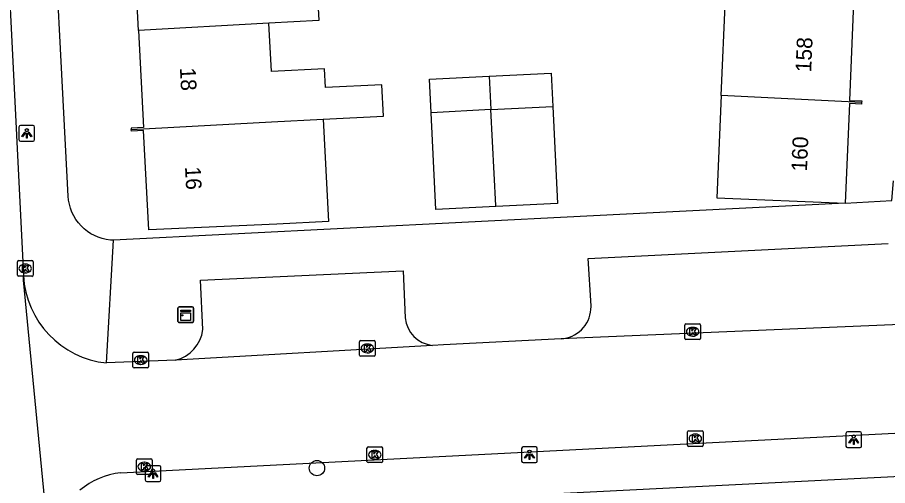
# Model space of a CAD drawing. Extents: x 161084 to 161928, y 385355 to 386522.
# Drawn here: x 161412.9 to 161468.4, y 386238.5 to 386268.4 of the extents above; entities that cross this region are included whole.
import ezdxf

# ---------------------------------------------------------------- set-up
doc = ezdxf.new("R2010")
doc.units = 0
for name, color, linetype in [('IMGEO_Boom', 7, 'Continuous'), ('IMGEO_Kast', 7, 'Continuous'), ('IMGEO_Kolk', 7, 'Continuous'), ('IMGEO_Lichtpunt', 7, 'Continuous'), ('IMGEO_Pand', 7, 'Continuous'), ('IMGEO_Pand_nummerreeks', 7, 'Continuous'), ('IMGEO_Rijbaan_lokaal_open', 7, 'Continuous'), ('IMGEO_Voetpad_open', 7, 'Continuous')]:
    doc.layers.add(name, color=color, linetype=linetype)

msp = doc.modelspace()

# ---------------------------------------------------------------- linework, layer by layer
at = {"layer": 'IMGEO_Boom'}
msp.add_circle((161432, 386239.619), 0.489, dxfattribs=at)
at = {"layer": 'IMGEO_Kast'}
for p, q in [((161423.124, 386248.975), (161423.124, 386249.816)), ((161423.124, 386249.816), (161423.124, 386248.975)), ((161423.199, 386249.9), (161424.04, 386249.9)), ((161424.04, 386249.9), (161423.199, 386249.9)), ((161424.124, 386249.825), (161424.124, 386248.984)), ((161424.124, 386248.984), (161424.124, 386249.825)), ((161424.049, 386248.9), (161423.208, 386248.9)), ((161423.208, 386248.9), (161424.049, 386248.9))]:
    msp.add_line(p, q, dxfattribs=at)
for points in [[(161423.319, 386249.69), (161423.919, 386249.69), (161423.919, 386249.605), (161423.319, 386249.605), (161423.319, 386249.69)], [(161423.319, 386249.515), (161423.919, 386249.515), (161423.919, 386249.026), (161423.319, 386249.026), (161423.319, 386249.515)]]:
    msp.add_lwpolyline(points, dxfattribs=at)
msp.add_circle((161423.403, 386249.364), 0.0377, dxfattribs=at)
for centre, start, end in [((161423.202, 386249.822), 92.4484, 184.2845), ((161423.202, 386249.822), 92.4484, 184.2845), ((161424.046, 386249.822), 2.4484, 94.2845), ((161424.046, 386249.822), 2.4484, 94.2845), ((161423.202, 386248.978), 182.4484, 274.2845), ((161423.202, 386248.978), 182.4484, 274.2845), ((161424.046, 386248.978), 272.4484, 4.2845), ((161424.046, 386248.978), 272.4484, 4.2845)]:
    msp.add_arc(centre, 0.0779, start, end, dxfattribs=at)
at = {"layer": 'IMGEO_Kolk'}
for p, q in [((161412.88, 386251.928), (161412.88, 386252.78)), ((161412.955, 386252.854), (161413.807, 386252.854)), ((161413.368, 386252.634), (161413.393, 386252.634)), ((161413.881, 386252.78), (161413.881, 386251.928)), ((161413.807, 386251.854), (161412.955, 386251.854)), ((161413.391, 386252.074), (161413.366, 386252.074)), ((161455.478, 386247.891), (161455.478, 386248.743)), ((161455.553, 386248.817), (161456.405, 386248.817)), ((161455.966, 386248.597), (161455.991, 386248.597)), ((161456.479, 386248.743), (161456.479, 386247.891)), ((161455.989, 386248.037), (161455.964, 386248.037)), ((161434.715, 386246.828), (161434.715, 386247.68)), ((161434.79, 386247.754), (161435.642, 386247.754)), ((161435.203, 386247.534), (161435.228, 386247.534)), ((161435.716, 386247.68), (161435.716, 386246.828)), ((161456.405, 386247.817), (161455.553, 386247.817)), ((161420.251, 386246.085), (161420.251, 386246.937)), ((161420.326, 386247.011), (161421.178, 386247.011)), ((161420.739, 386246.791), (161420.764, 386246.791)), ((161421.252, 386246.937), (161421.252, 386246.085)), ((161435.642, 386246.754), (161434.79, 386246.754)), ((161435.226, 386246.974), (161435.201, 386246.974)), ((161420.762, 386246.231), (161420.737, 386246.231)), ((161421.178, 386246.011), (161420.326, 386246.011)), ((161455.649, 386241.08), (161455.649, 386241.932)), ((161455.724, 386242.006), (161456.576, 386242.006)), ((161456.137, 386241.786), (161456.162, 386241.786)), ((161456.65, 386241.932), (161456.65, 386241.08)), ((161456.16, 386241.226), (161456.135, 386241.226)), ((161435.192, 386240.042), (161435.192, 386240.894)), ((161435.267, 386240.968), (161436.119, 386240.968)), ((161435.68, 386240.748), (161435.705, 386240.748)), ((161436.193, 386240.894), (161436.193, 386240.042)), ((161456.576, 386241.006), (161455.724, 386241.006)), ((161420.477, 386239.284), (161420.477, 386240.136)), ((161420.552, 386240.21), (161421.404, 386240.21)), ((161421.478, 386240.136), (161421.478, 386239.284)), ((161435.703, 386240.188), (161435.678, 386240.188)), ((161420.965, 386239.99), (161420.99, 386239.99)), ((161436.119, 386239.968), (161435.267, 386239.968)), ((161421.404, 386239.21), (161420.552, 386239.21)), ((161420.988, 386239.43), (161420.963, 386239.43))]:
    msp.add_line(p, q, dxfattribs=at)
for points in [[(161412.88, 386251.928), (161412.88, 386252.78)], [(161412.955, 386252.854), (161413.807, 386252.854)], [(161413.201, 386252.554), (161413.324, 386252.554), (161413.324, 386252.403), (161413.454, 386252.554), (161413.618, 386252.554), (161413.472, 386252.403), (161413.625, 386252.154), (161413.473, 386252.154), (161413.388, 386252.318), (161413.324, 386252.251), (161413.324, 386252.154), (161413.201, 386252.154), (161413.201, 386252.554)], [(161413.881, 386252.78), (161413.881, 386251.928)], [(161413.807, 386251.854), (161412.955, 386251.854)], [(161455.478, 386247.891), (161455.478, 386248.743)], [(161455.553, 386248.817), (161456.405, 386248.817)], [(161455.799, 386248.517), (161455.922, 386248.517), (161455.922, 386248.366), (161456.052, 386248.517), (161456.216, 386248.517), (161456.07, 386248.366), (161456.223, 386248.117), (161456.071, 386248.117), (161455.986, 386248.281), (161455.922, 386248.214), (161455.922, 386248.117), (161455.799, 386248.117), (161455.799, 386248.517)], [(161456.479, 386248.743), (161456.479, 386247.891)], [(161434.715, 386246.828), (161434.715, 386247.68)], [(161434.79, 386247.754), (161435.642, 386247.754)], [(161435.036, 386247.454), (161435.159, 386247.454), (161435.159, 386247.303), (161435.289, 386247.454), (161435.453, 386247.454), (161435.307, 386247.303), (161435.46, 386247.054), (161435.308, 386247.054), (161435.223, 386247.218), (161435.159, 386247.151), (161435.159, 386247.054), (161435.036, 386247.054), (161435.036, 386247.454)], [(161435.716, 386247.68), (161435.716, 386246.828)], [(161456.405, 386247.817), (161455.553, 386247.817)], [(161420.251, 386246.085), (161420.251, 386246.937)], [(161420.326, 386247.011), (161421.178, 386247.011)], [(161421.252, 386246.937), (161421.252, 386246.085)], [(161435.642, 386246.754), (161434.79, 386246.754)], [(161420.572, 386246.711), (161420.695, 386246.711), (161420.695, 386246.56), (161420.825, 386246.711), (161420.989, 386246.711), (161420.843, 386246.56), (161420.996, 386246.311), (161420.844, 386246.311), (161420.759, 386246.475), (161420.695, 386246.408), (161420.695, 386246.311), (161420.572, 386246.311), (161420.572, 386246.711)], [(161421.178, 386246.011), (161420.326, 386246.011)], [(161455.649, 386241.08), (161455.649, 386241.932)], [(161455.724, 386242.006), (161456.576, 386242.006)], [(161456.65, 386241.932), (161456.65, 386241.08)], [(161455.97, 386241.706), (161456.093, 386241.706), (161456.093, 386241.555), (161456.223, 386241.706), (161456.387, 386241.706), (161456.241, 386241.555), (161456.394, 386241.306), (161456.242, 386241.306), (161456.157, 386241.47), (161456.093, 386241.403), (161456.093, 386241.306), (161455.97, 386241.306), (161455.97, 386241.706)], [(161435.192, 386240.042), (161435.192, 386240.894)], [(161435.267, 386240.968), (161436.119, 386240.968)], [(161435.513, 386240.668), (161435.636, 386240.668), (161435.636, 386240.517), (161435.766, 386240.668), (161435.93, 386240.668), (161435.784, 386240.517), (161435.937, 386240.268), (161435.785, 386240.268), (161435.7, 386240.432), (161435.636, 386240.365), (161435.636, 386240.268), (161435.513, 386240.268), (161435.513, 386240.668)], [(161436.193, 386240.894), (161436.193, 386240.042)], [(161456.576, 386241.006), (161455.724, 386241.006)], [(161420.477, 386239.284), (161420.477, 386240.136)], [(161420.552, 386240.21), (161421.404, 386240.21)], [(161421.478, 386240.136), (161421.478, 386239.284)], [(161420.798, 386239.91), (161420.921, 386239.91), (161420.921, 386239.759), (161421.051, 386239.91), (161421.215, 386239.91), (161421.069, 386239.759), (161421.222, 386239.51), (161421.07, 386239.51), (161420.985, 386239.674), (161420.921, 386239.607), (161420.921, 386239.51), (161420.798, 386239.51), (161420.798, 386239.91)], [(161436.119, 386239.968), (161435.267, 386239.968)], [(161421.404, 386239.21), (161420.552, 386239.21)]]:
    msp.add_lwpolyline(points, dxfattribs=at)
for centre, start, end in [((161412.957, 386252.778), 91.552, 178.448), ((161412.957, 386252.778), 91.552, 178.448), ((161413.805, 386252.778), 1.552, 88.448), ((161413.805, 386252.778), 1.552, 88.448), ((161412.957, 386251.93), 181.552, 268.448), ((161412.957, 386251.93), 181.552, 268.448), ((161413.805, 386251.93), 271.552, 358.448), ((161413.805, 386251.93), 271.552, 358.448), ((161455.555, 386248.741), 91.552, 178.448), ((161455.555, 386248.741), 91.552, 178.448), ((161456.403, 386248.741), 1.552, 88.448), ((161456.403, 386248.741), 1.552, 88.448), ((161455.555, 386247.893), 181.552, 268.448), ((161455.555, 386247.893), 181.552, 268.448), ((161456.403, 386247.893), 271.552, 358.448), ((161456.403, 386247.893), 271.552, 358.448), ((161434.792, 386247.678), 91.552, 178.448), ((161434.792, 386247.678), 91.552, 178.448), ((161435.64, 386247.678), 1.552, 88.448), ((161435.64, 386247.678), 1.552, 88.448), ((161420.328, 386246.935), 91.552, 178.448), ((161420.328, 386246.935), 91.552, 178.448), ((161421.176, 386246.935), 1.552, 88.448), ((161421.176, 386246.935), 1.552, 88.448), ((161434.792, 386246.83), 181.552, 268.448), ((161434.792, 386246.83), 181.552, 268.448), ((161435.64, 386246.83), 271.552, 358.448), ((161435.64, 386246.83), 271.552, 358.448), ((161420.328, 386246.087), 181.552, 268.448), ((161420.328, 386246.087), 181.552, 268.448), ((161421.176, 386246.087), 271.552, 358.448), ((161421.176, 386246.087), 271.552, 358.448), ((161455.726, 386241.93), 91.552, 178.448), ((161455.726, 386241.93), 91.552, 178.448), ((161456.574, 386241.93), 1.552, 88.448), ((161456.574, 386241.93), 1.552, 88.448), ((161435.269, 386240.892), 91.552, 178.448), ((161435.269, 386240.892), 91.552, 178.448), ((161436.117, 386240.892), 1.552, 88.448), ((161436.117, 386240.892), 1.552, 88.448), ((161455.726, 386241.082), 181.552, 268.448), ((161455.726, 386241.082), 181.552, 268.448), ((161456.574, 386241.082), 271.552, 358.448), ((161456.574, 386241.082), 271.552, 358.448), ((161420.554, 386240.134), 91.552, 178.448), ((161420.554, 386240.134), 91.552, 178.448), ((161421.402, 386240.134), 1.552, 88.448), ((161421.402, 386240.134), 1.552, 88.448), ((161435.269, 386240.044), 181.552, 268.448), ((161435.269, 386240.044), 181.552, 268.448), ((161436.117, 386240.044), 271.552, 358.448), ((161436.117, 386240.044), 271.552, 358.448), ((161420.554, 386239.286), 181.552, 268.448), ((161420.554, 386239.286), 181.552, 268.448), ((161421.402, 386239.286), 271.552, 358.448), ((161421.402, 386239.286), 271.552, 358.448)]:
    msp.add_arc(centre, 0.0765, start, end, dxfattribs=at)
for centre, major_axis, ratio, start_param, end_param in [((161413.367, 386252.354), (-0.387, 0.002), 0.722429, 4.712389, 7.853982), ((161413.392, 386252.354), (-0.39, 0.002), 0.717154, 1.570796, 4.712389), ((161455.965, 386248.317), (-0.387, 0.002), 0.722429, 4.712389, 7.853982), ((161455.99, 386248.317), (-0.39, 0.002), 0.717154, 1.570796, 4.712389), ((161435.202, 386247.254), (-0.387, 0.002), 0.722429, 4.712389, 7.853982), ((161435.227, 386247.254), (-0.39, 0.002), 0.717154, 1.570796, 4.712389), ((161420.738, 386246.511), (-0.387, 0.002), 0.722429, 4.712389, 7.853982), ((161420.763, 386246.511), (-0.39, 0.002), 0.717154, 1.570796, 4.712389), ((161456.136, 386241.506), (-0.387, 0.002), 0.722429, 4.712389, 7.853982), ((161456.161, 386241.506), (-0.39, 0.002), 0.717154, 1.570796, 4.712389), ((161435.679, 386240.468), (-0.387, 0.002), 0.722429, 4.712389, 7.853982), ((161435.704, 386240.468), (-0.39, 0.002), 0.717154, 1.570796, 4.712389), ((161420.964, 386239.71), (-0.387, 0.002), 0.722429, 4.712389, 7.853982), ((161420.989, 386239.71), (-0.39, 0.002), 0.717154, 1.570796, 4.712389)]:
    msp.add_ellipse(centre, major_axis=major_axis, ratio=ratio, start_param=start_param, end_param=end_param, dxfattribs=at)
at = {"layer": 'IMGEO_Lichtpunt'}
for p, q in [((161412.981, 386261.38), (161412.981, 386260.573)), ((161412.981, 386261.38), (161412.981, 386260.573)), ((161413.883, 386261.475), (161413.075, 386261.475)), ((161413.883, 386261.475), (161413.075, 386261.475)), ((161413.977, 386260.573), (161413.977, 386261.38)), ((161413.977, 386260.573), (161413.977, 386261.38)), ((161413.075, 386260.479), (161413.883, 386260.479)), ((161413.075, 386260.479), (161413.883, 386260.479)), ((161465.761, 386241.836), (161465.761, 386241.029)), ((161465.761, 386241.836), (161465.761, 386241.029)), ((161466.663, 386241.931), (161465.855, 386241.931)), ((161466.663, 386241.931), (161465.855, 386241.931)), ((161466.757, 386241.029), (161466.757, 386241.836)), ((161466.757, 386241.029), (161466.757, 386241.836)), ((161445.064, 386240.873), (161445.064, 386240.066)), ((161445.064, 386240.873), (161445.064, 386240.066)), ((161445.966, 386240.968), (161445.158, 386240.968)), ((161445.966, 386240.968), (161445.158, 386240.968)), ((161446.06, 386240.066), (161446.06, 386240.873)), ((161446.06, 386240.066), (161446.06, 386240.873)), ((161465.855, 386240.935), (161466.663, 386240.935)), ((161465.855, 386240.935), (161466.663, 386240.935)), ((161421.041, 386239.67), (161421.041, 386238.863)), ((161421.041, 386239.67), (161421.041, 386238.863)), ((161421.943, 386239.765), (161421.135, 386239.765)), ((161421.943, 386239.765), (161421.135, 386239.765)), ((161422.037, 386238.863), (161422.037, 386239.67)), ((161422.037, 386238.863), (161422.037, 386239.67)), ((161445.158, 386239.972), (161445.966, 386239.972)), ((161445.158, 386239.972), (161445.966, 386239.972)), ((161421.135, 386238.769), (161421.943, 386238.769)), ((161421.135, 386238.769), (161421.943, 386238.769))]:
    msp.add_line(p, q, dxfattribs=at)
for points in [[(161413.355, 386261.044), (161413.394, 386261.016), (161413.206, 386260.754), (161413.168, 386260.781), (161413.355, 386261.044)], [(161413.457, 386260.996), (161413.504, 386260.996), (161413.504, 386260.674), (161413.457, 386260.674), (161413.457, 386260.996)], [(161413.567, 386261.016), (161413.605, 386261.043), (161413.792, 386260.781), (161413.753, 386260.753), (161413.567, 386261.016)], [(161466.135, 386241.5), (161466.174, 386241.472), (161465.986, 386241.21), (161465.948, 386241.237), (161466.135, 386241.5)], [(161466.237, 386241.452), (161466.284, 386241.452), (161466.284, 386241.13), (161466.237, 386241.13), (161466.237, 386241.452)], [(161466.347, 386241.472), (161466.385, 386241.499), (161466.572, 386241.237), (161466.533, 386241.209), (161466.347, 386241.472)], [(161445.438, 386240.537), (161445.477, 386240.509), (161445.289, 386240.247), (161445.251, 386240.274), (161445.438, 386240.537)], [(161445.54, 386240.489), (161445.587, 386240.489), (161445.587, 386240.167), (161445.54, 386240.167), (161445.54, 386240.489)], [(161445.65, 386240.509), (161445.688, 386240.536), (161445.875, 386240.274), (161445.836, 386240.246), (161445.65, 386240.509)], [(161421.415, 386239.334), (161421.454, 386239.306), (161421.266, 386239.044), (161421.228, 386239.071), (161421.415, 386239.334)], [(161421.517, 386239.286), (161421.564, 386239.286), (161421.564, 386238.964), (161421.517, 386238.964), (161421.517, 386239.286)], [(161421.627, 386239.306), (161421.665, 386239.333), (161421.852, 386239.071), (161421.813, 386239.043), (161421.627, 386239.306)]]:
    msp.add_lwpolyline(points, dxfattribs=at)
for centre in [(161413.48, 386261.178), (161466.26, 386241.634), (161445.563, 386240.671), (161421.54, 386239.468)]:
    msp.add_circle(centre, 0.0994, dxfattribs=at)
for centre, start, end in [((161413.075, 386261.38), 90, 180), ((161413.075, 386261.38), 90, 180), ((161413.883, 386261.38), 0, 90), ((161413.883, 386261.38), 0, 90), ((161413.075, 386260.573), 180, 270), ((161413.075, 386260.573), 180, 270), ((161413.883, 386260.573), 270, 0), ((161413.883, 386260.573), 270, 360), ((161465.855, 386241.836), 90, 180), ((161465.855, 386241.836), 90, 180), ((161466.663, 386241.836), 0, 90), ((161466.663, 386241.836), 0, 90), ((161445.158, 386240.873), 90, 180), ((161445.158, 386240.873), 90, 180), ((161445.966, 386240.873), 0, 90), ((161445.966, 386240.873), 0, 90), ((161465.855, 386241.029), 180, 270), ((161465.855, 386241.029), 180, 270), ((161466.663, 386241.029), 270, 0), ((161466.663, 386241.029), 270, 360), ((161421.135, 386239.67), 90, 180), ((161421.135, 386239.67), 90, 180), ((161421.943, 386239.67), 0, 90), ((161421.943, 386239.67), 0, 90), ((161445.158, 386240.066), 180, 270), ((161445.158, 386240.066), 180, 270), ((161445.966, 386240.066), 270, 0), ((161445.966, 386240.066), 270, 360), ((161421.135, 386238.863), 180, 270), ((161421.135, 386238.863), 180, 270), ((161421.943, 386238.863), 270, 0), ((161421.943, 386238.863), 270, 360)]:
    msp.add_arc(centre, 0.0946, start, end, dxfattribs=at)
at = {"layer": 'IMGEO_Pand'}
for points in [[(161428.454, 386274.288), (161431.789, 386274.46), (161432.113, 386268.165), (161428.934, 386268.002)], [(161420.605, 386267.539), (161420.286, 386273.738), (161419.509, 386273.698), (161419.503, 386273.811)], [(161457.807, 386263.385), (161458.076, 386269.67)], [(161466.252, 386269.309), (161465.986, 386263.076), (161466.767, 386263.043), (161466.762, 386262.942)], [(161428.934, 386268.002), (161420.605, 386267.539)], [(161432.395, 386261.882), (161436.245, 386262.08), (161436.142, 386264.077), (161432.547, 386263.892), (161432.485, 386265.09), (161429.095, 386264.916), (161428.934, 386268.002)], [(161420.605, 386267.539), (161420.924, 386261.354), (161420.146, 386261.315), (161420.151, 386261.215)], [(161439.295, 386262.289), (161439.192, 386264.432), (161442.993, 386264.615)], [(161442.993, 386264.615), (161446.954, 386264.805), (161447.055, 386262.695)], [(161442.993, 386264.615), (161443.103, 386262.488)], [(161457.807, 386263.385), (161457.528, 386256.868), (161465.707, 386256.531)], [(161466.762, 386262.942), (161457.807, 386263.385)], [(161466.762, 386262.942), (161466.757, 386262.837), (161465.978, 386262.876), (161465.707, 386256.531)], [(161443.103, 386262.488), (161439.295, 386262.289)], [(161443.103, 386262.488), (161447.055, 386262.695)], [(161443.425, 386256.305), (161443.423, 386256.366), (161443.103, 386262.488)], [(161447.055, 386262.695), (161447.353, 386256.494), (161443.425, 386256.305)], [(161420.151, 386261.215), (161429.101, 386261.712), (161432.395, 386261.882)], [(161432.395, 386261.882), (161432.731, 386255.348), (161429.437, 386255.178), (161421.26, 386254.812), (161420.934, 386261.154), (161420.156, 386261.114), (161420.151, 386261.215)], [(161443.425, 386256.305), (161439.591, 386256.121), (161439.295, 386262.289)]]:
    msp.add_lwpolyline(points, dxfattribs=at)
at = {"layer": 'IMGEO_Rijbaan_lokaal_open'}
for points in [[(161411.052, 386295.842), (161413.26, 386251.899)], [(161414.919, 386234.455), (161413.264, 386251.618), (161413.26, 386251.899)], [(161470.245, 386248.818), (161447.578, 386247.87)], [(161447.578, 386247.87), (161440.078, 386247.479), (161439.365, 386247.45)], [(161439.365, 386247.45), (161422.967, 386246.504)], [(161422.967, 386246.504), (161418.571, 386246.325)], [(161419.464, 386239.324), (161470.543, 386241.942)]]:
    msp.add_lwpolyline(points, dxfattribs=at)
for centre, radius, start, end in [((161419.198, 386252.239), 5.947, 183.2788, 263.953), ((161420.135, 386234.143), 5.224, 97.3778, 128.7208)]:
    msp.add_arc(centre, radius, start, end, dxfattribs=at)
at = {"layer": 'IMGEO_Voetpad_open'}
for points in [[(161419.017, 386254.155), (161418.813, 386254.167), (161418.551, 386254.203), (161418.293, 386254.262), (161418.041, 386254.344), (161417.798, 386254.449), (161417.565, 386254.574), (161417.344, 386254.72), (161417.137, 386254.885), (161416.946, 386255.068), (161416.772, 386255.267), (161416.616, 386255.481), (161416.48, 386255.708), (161416.365, 386255.947), (161416.271, 386256.194), (161416.2, 386256.449), (161416.152, 386256.709), (161416.128, 386256.973), (161413.777, 386301.99)], [(161465.707, 386256.531), (161468.683, 386256.701), (161468.799, 386257.942)], [(161465.707, 386256.531), (161449.229, 386255.701), (161419.017, 386254.155)], [(161418.571, 386246.325), (161419.017, 386254.155)], [(161447.578, 386247.87), (161447.759, 386247.889), (161447.938, 386247.924), (161448.112, 386247.975), (161448.282, 386248.041), (161448.445, 386248.123), (161448.6, 386248.218), (161448.746, 386248.327), (161448.881, 386248.449), (161449.006, 386248.582), (161449.117, 386248.725), (161449.216, 386248.879), (161449.3, 386249.04), (161449.37, 386249.208), (161449.424, 386249.382), (161449.463, 386249.56), (161449.485, 386249.74), (161449.492, 386249.922), (161449.491, 386249.963), (161449.306, 386252.988), (161468.467, 386253.957)], [(161424.715, 386248.455), (161424.575, 386251.614), (161437.51, 386252.195), (161437.633, 386249.205)], [(161421.631, 386236.693), (161500, 386240.657), (161596.398, 386245.532)]]:
    msp.add_lwpolyline(points, dxfattribs=at)
for centre, radius, start, end in [((161439.578, 386249.392), 1.954, 185.5033, 263.7409), ((161422.435, 386248.739), 2.298, 283.3925, 352.8899)]:
    msp.add_arc(centre, radius, start, end, dxfattribs=at)

# ---------------------------------------------------------------- texts
at = {"layer": 'IMGEO_Pand_nummerreeks'}
for s, rotation, p in [('158', 87.5542, (161463.54, 386264.86)), ('18', 272.9448, (161423.251, 386265.151)), ('160', 87.5537, (161463.27, 386258.525)), ('16', 272.9448, (161423.577, 386258.835))]:
    msp.add_text(s, height=1, rotation=rotation, dxfattribs=at).set_placement(p)

doc.saveas('drawing.dxf')
